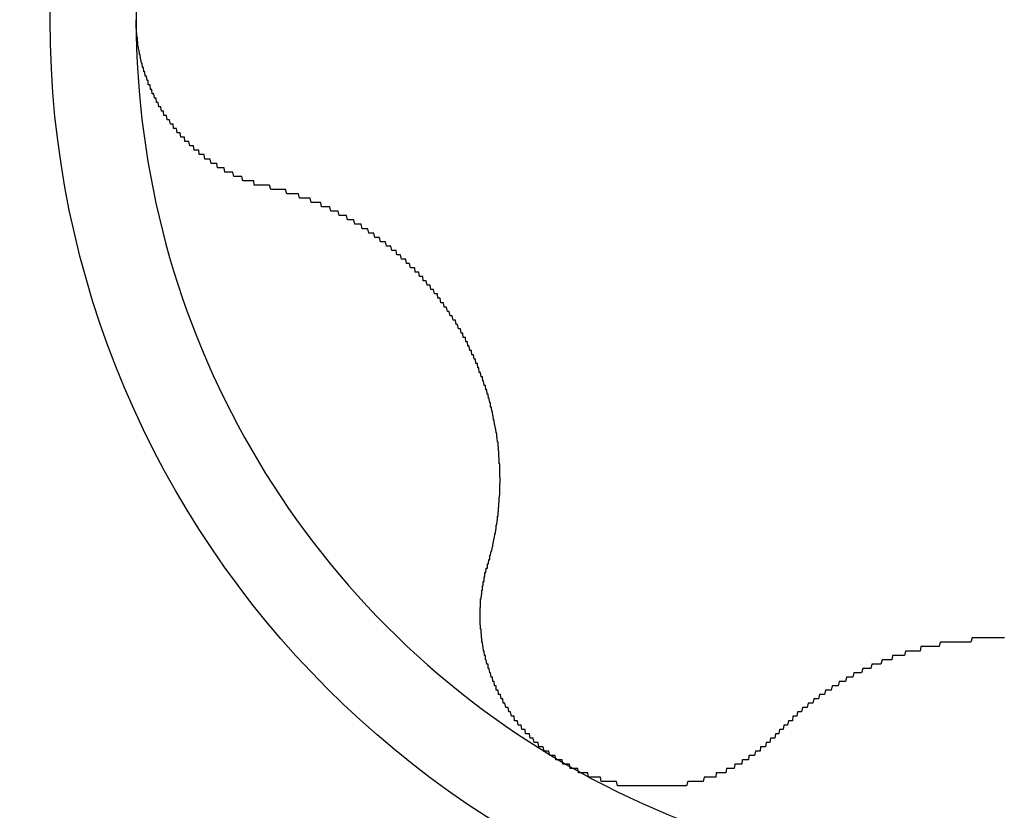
# Model space of a CAD drawing. Extents: x 1107 to 4046, y 937 to 3355.
# Tile 847 of 861: x 3015.56 to 3017.82, y 2739.4 to 2741.21. Entities that reach past the tile are written whole.
import ezdxf

# ---------------------------------------------------------------- set-up
doc = ezdxf.new("R2010")
doc.units = 0
doc.layers.add('KF_VIDA_L___C_LEFT', color=7, linetype='CONTINUOUS')

# ---------------------------------------------------------------- blocks, each defined once
blk = doc.blocks.new('KF_VIDA_L___C_LEFT')
at = {"layer": 'KF_VIDA_L___C_LEFT'}
for points in [[(126.829, 1051.62, 0), (126.827, 1051.62, 0), (126.825, 1051.62, 0), (126.823, 1051.62, 0), (126.821, 1051.62, 0), (126.819, 1051.62, 0), (126.817, 1051.62, 0), (126.815, 1051.62, 0), (126.814, 1051.62, 0), (126.812, 1051.62, 0), (126.81, 1051.62, 0), (126.808, 1051.62, 0), (126.806, 1051.62, 0), (126.804, 1051.62, 0), (126.802, 1051.62, 0), (126.8, 1051.62, 0), (126.798, 1051.62, 0), (126.796, 1051.62, 0), (126.795, 1051.63, 0), (126.793, 1051.63, 0), (126.791, 1051.63, 0), (126.789, 1051.63, 0), (126.787, 1051.63, 0), (126.785, 1051.63, 0), (126.783, 1051.63, 0), (126.781, 1051.63, 0), (126.78, 1051.63, 0), (126.778, 1051.63, 0), (126.776, 1051.63, 0), (126.774, 1051.63, 0), (126.772, 1051.63, 0), (126.77, 1051.63, 0), (126.768, 1051.64, 0), (126.767, 1051.64, 0), (126.765, 1051.64, 0), (126.763, 1051.64, 0), (126.761, 1051.64, 0), (126.759, 1051.64, 0), (126.758, 1051.64, 0), (126.756, 1051.64, 0), (126.754, 1051.64, 0), (126.752, 1051.64, 0), (126.75, 1051.64, 0), (126.749, 1051.64, 0), (126.747, 1051.65, 0), (126.745, 1051.65, 0), (126.743, 1051.65, 0), (126.741, 1051.65, 0), (126.74, 1051.65, 0), (126.738, 1051.65, 0), (126.736, 1051.65, 0), (126.734, 1051.65, 0), (126.733, 1051.65, 0), (126.731, 1051.65, 0), (126.729, 1051.65, 0), (126.727, 1051.66, 0), (126.726, 1051.66, 0), (126.724, 1051.66, 0), (126.722, 1051.66, 0), (126.72, 1051.66, 0), (126.719, 1051.66, 0), (126.717, 1051.66, 0), (126.715, 1051.66, 0), (126.714, 1051.66, 0), (126.712, 1051.66, 0), (126.71, 1051.67, 0), (126.709, 1051.67, 0), (126.707, 1051.67, 0), (126.705, 1051.67, 0), (126.704, 1051.67, 0), (126.702, 1051.67, 0), (126.7, 1051.67, 0), (126.699, 1051.67, 0), (126.697, 1051.67, 0), (126.695, 1051.68, 0), (126.694, 1051.68, 0), (126.692, 1051.68, 0), (126.691, 1051.68, 0), (126.689, 1051.68, 0), (126.687, 1051.68, 0), (126.686, 1051.68, 0), (126.684, 1051.68, 0), (126.683, 1051.68, 0), (126.681, 1051.69, 0), (126.679, 1051.69, 0), (126.678, 1051.69, 0), (126.676, 1051.69, 0), (126.675, 1051.69, 0), (126.673, 1051.69, 0), (126.672, 1051.69, 0), (126.67, 1051.69, 0), (126.669, 1051.7, 0), (126.667, 1051.7, 0), (126.666, 1051.7, 0), (126.664, 1051.7, 0), (126.663, 1051.7, 0), (126.661, 1051.7, 0), (126.66, 1051.7, 0), (126.658, 1051.7, 0), (126.657, 1051.71, 0), (126.655, 1051.71, 0), (126.654, 1051.71, 0), (126.652, 1051.71, 0), (126.651, 1051.71, 0), (126.649, 1051.71, 0), (126.648, 1051.71, 0), (126.646, 1051.72, 0), (126.645, 1051.72, 0), (126.643, 1051.72, 0), (126.642, 1051.72, 0), (126.64, 1051.72, 0), (126.639, 1051.72, 0), (126.637, 1051.72, 0), (126.636, 1051.73, 0), (126.635, 1051.73, 0), (126.633, 1051.73, 0), (126.632, 1051.73, 0), (126.63, 1051.73, 0), (126.629, 1051.73, 0), (126.628, 1051.73, 0), (126.626, 1051.74, 0), (126.625, 1051.74, 0), (126.623, 1051.74, 0), (126.622, 1051.74, 0), (126.621, 1051.74, 0), (126.619, 1051.74, 0), (126.618, 1051.75, 0), (126.617, 1051.75, 0), (126.615, 1051.75, 0), (126.614, 1051.75, 0), (126.613, 1051.75, 0), (126.611, 1051.75, 0), (126.61, 1051.76, 0), (126.609, 1051.76, 0), (126.607, 1051.76, 0), (126.606, 1051.76, 0), (126.605, 1051.76, 0), (126.604, 1051.76, 0), (126.602, 1051.77, 0), (126.601, 1051.77, 0), (126.6, 1051.77, 0), (126.599, 1051.77, 0), (126.597, 1051.77, 0), (126.596, 1051.77, 0), (126.595, 1051.78, 0), (126.594, 1051.78, 0), (126.593, 1051.78, 0), (126.591, 1051.78, 0), (126.59, 1051.78, 0), (126.589, 1051.78, 0), (126.588, 1051.79, 0), (126.587, 1051.79, 0), (126.586, 1051.79, 0), (126.584, 1051.79, 0), (126.583, 1051.79, 0), (126.582, 1051.8, 0), (126.581, 1051.8, 0), (126.58, 1051.8, 0), (126.579, 1051.8, 0), (126.578, 1051.8, 0), (126.577, 1051.8, 0), (126.576, 1051.81, 0), (126.575, 1051.81, 0), (126.574, 1051.81, 0), (126.573, 1051.81, 0), (126.572, 1051.81, 0), (126.571, 1051.82, 0), (126.57, 1051.82, 0), (126.569, 1051.82, 0), (126.568, 1051.82, 0), (126.567, 1051.82, 0), (126.566, 1051.83, 0), (126.565, 1051.83, 0), (126.564, 1051.83, 0), (126.563, 1051.83, 0), (126.562, 1051.83, 0), (126.561, 1051.84, 0), (126.56, 1051.84, 0), (126.559, 1051.84, 0), (126.558, 1051.84, 0), (126.558, 1051.84, 0), (126.557, 1051.85, 0), (126.556, 1051.85, 0), (126.555, 1051.85, 0), (126.554, 1051.85, 0), (126.553, 1051.85, 0), (126.553, 1051.86, 0), (126.552, 1051.86, 0), (126.551, 1051.86, 0), (126.55, 1051.86, 0), (126.55, 1051.86, 0), (126.549, 1051.87, 0), (126.548, 1051.87, 0), (126.547, 1051.87, 0), (126.547, 1051.87, 0), (126.546, 1051.87, 0), (126.545, 1051.88, 0), (126.545, 1051.88, 0), (126.544, 1051.88, 0), (126.543, 1051.88, 0), (126.543, 1051.88, 0), (126.542, 1051.89, 0), (126.541, 1051.89, 0), (126.541, 1051.89, 0), (126.54, 1051.89, 0), (126.54, 1051.89, 0), (126.539, 1051.9, 0), (126.538, 1051.9, 0), (126.538, 1051.9, 0), (126.537, 1051.9, 0), (126.537, 1051.9, 0), (126.536, 1051.91, 0), (126.536, 1051.91, 0), (126.535, 1051.91, 0), (126.535, 1051.91, 0), (126.534, 1051.92, 0), (126.534, 1051.92, 0), (126.533, 1051.92, 0), (126.533, 1051.92, 0), (126.533, 1051.92, 0), (126.532, 1051.93, 0), (126.532, 1051.93, 0), (126.531, 1051.93, 0), (126.531, 1051.93, 0), (126.531, 1051.93, 0), (126.53, 1051.94, 0), (126.53, 1051.94, 0), (126.53, 1051.94, 0), (126.529, 1051.94, 0), (126.529, 1051.94, 0), (126.529, 1051.95, 0), (126.528, 1051.95, 0), (126.528, 1051.95, 0), (126.528, 1051.95, 0), (126.528, 1051.96, 0), (126.527, 1051.96, 0), (126.527, 1051.96, 0), (126.527, 1051.96, 0), (126.527, 1051.96, 0), (126.527, 1051.97, 0), (126.526, 1051.97, 0), (126.526, 1051.97, 0), (126.526, 1051.97, 0), (126.526, 1051.97, 0), (126.526, 1051.98, 0), (126.526, 1051.98, 0), (126.525, 1051.98, 0), (126.525, 1051.98, 0), (126.525, 1051.99, 0), (126.525, 1051.99, 0), (126.525, 1051.99, 0), (126.525, 1051.99, 0), (126.525, 1051.99, 0), (126.525, 1052, 0)], [(127.332, 1050.74, 0), (127.332, 1050.75, 0), (127.333, 1050.75, 0), (127.334, 1050.75, 0), (127.334, 1050.75, 0), (127.335, 1050.76, 0), (127.336, 1050.76, 0), (127.336, 1050.76, 0), (127.337, 1050.76, 0), (127.337, 1050.77, 0), (127.338, 1050.77, 0), (127.339, 1050.77, 0), (127.339, 1050.77, 0), (127.34, 1050.78, 0), (127.34, 1050.78, 0), (127.341, 1050.78, 0), (127.342, 1050.78, 0), (127.342, 1050.78, 0), (127.343, 1050.79, 0), (127.343, 1050.79, 0), (127.344, 1050.79, 0), (127.344, 1050.79, 0), (127.345, 1050.8, 0), (127.345, 1050.8, 0), (127.346, 1050.8, 0), (127.346, 1050.8, 0), (127.347, 1050.81, 0), (127.347, 1050.81, 0), (127.348, 1050.81, 0), (127.348, 1050.81, 0), (127.349, 1050.82, 0), (127.349, 1050.82, 0), (127.349, 1050.82, 0), (127.35, 1050.82, 0), (127.35, 1050.82, 0), (127.351, 1050.83, 0), (127.351, 1050.83, 0), (127.352, 1050.83, 0), (127.352, 1050.83, 0), (127.352, 1050.84, 0), (127.353, 1050.84, 0), (127.353, 1050.84, 0), (127.353, 1050.84, 0), (127.354, 1050.85, 0), (127.354, 1050.85, 0), (127.354, 1050.85, 0), (127.355, 1050.85, 0), (127.355, 1050.86, 0), (127.355, 1050.86, 0), (127.356, 1050.86, 0), (127.356, 1050.86, 0), (127.356, 1050.86, 0), (127.356, 1050.87, 0), (127.357, 1050.87, 0), (127.357, 1050.87, 0), (127.357, 1050.87, 0), (127.357, 1050.88, 0), (127.358, 1050.88, 0), (127.358, 1050.88, 0), (127.358, 1050.88, 0), (127.358, 1050.89, 0), (127.358, 1050.89, 0), (127.359, 1050.89, 0), (127.359, 1050.89, 0), (127.359, 1050.89, 0), (127.359, 1050.9, 0), (127.359, 1050.9, 0), (127.359, 1050.9, 0), (127.359, 1050.9, 0), (127.36, 1050.91, 0), (127.36, 1050.91, 0), (127.36, 1050.91, 0), (127.36, 1050.91, 0), (127.36, 1050.92, 0), (127.36, 1050.92, 0), (127.36, 1050.92, 0), (127.36, 1050.92, 0), (127.36, 1050.93, 0), (127.36, 1050.93, 0), (127.36, 1050.93, 0), (127.36, 1050.93, 0), (127.361, 1050.94, 0), (127.361, 1050.94, 0), (127.361, 1050.94, 0), (127.361, 1050.94, 0), (127.361, 1050.95, 0), (127.361, 1050.95, 0), (127.36, 1050.95, 0), (127.36, 1050.95, 0), (127.36, 1050.95, 0), (127.36, 1050.96, 0), (127.36, 1050.96, 0), (127.36, 1050.96, 0), (127.36, 1050.96, 0), (127.36, 1050.97, 0), (127.36, 1050.97, 0), (127.36, 1050.97, 0), (127.36, 1050.97, 0), (127.36, 1050.98, 0), (127.36, 1050.98, 0), (127.359, 1050.98, 0), (127.359, 1050.98, 0), (127.359, 1050.99, 0), (127.359, 1050.99, 0), (127.359, 1050.99, 0), (127.359, 1050.99, 0), (127.358, 1051, 0), (127.358, 1051, 0), (127.358, 1051, 0), (127.358, 1051.01, 0), (127.357, 1051.01, 0), (127.357, 1051.01, 0), (127.357, 1051.01, 0), (127.357, 1051.02, 0), (127.356, 1051.02, 0), (127.356, 1051.02, 0), (127.356, 1051.02, 0), (127.356, 1051.03, 0), (127.355, 1051.03, 0), (127.355, 1051.03, 0), (127.355, 1051.03, 0), (127.354, 1051.04, 0), (127.354, 1051.04, 0), (127.354, 1051.04, 0), (127.353, 1051.04, 0), (127.353, 1051.05, 0), (127.352, 1051.05, 0), (127.352, 1051.05, 0), (127.352, 1051.05, 0), (127.351, 1051.06, 0), (127.351, 1051.06, 0), (127.35, 1051.06, 0), (127.35, 1051.06, 0), (127.349, 1051.07, 0), (127.349, 1051.07, 0), (127.348, 1051.07, 0), (127.348, 1051.07, 0), (127.347, 1051.08, 0), (127.347, 1051.08, 0), (127.346, 1051.08, 0), (127.346, 1051.08, 0), (127.345, 1051.09, 0), (127.345, 1051.09, 0), (127.344, 1051.09, 0), (127.344, 1051.09, 0), (127.343, 1051.1, 0), (127.343, 1051.1, 0), (127.342, 1051.1, 0), (127.341, 1051.11, 0), (127.341, 1051.11, 0), (127.34, 1051.11, 0), (127.339, 1051.11, 0), (127.339, 1051.12, 0), (127.338, 1051.12, 0), (127.337, 1051.12, 0), (127.337, 1051.12, 0), (127.336, 1051.13, 0), (127.335, 1051.13, 0), (127.335, 1051.13, 0), (127.334, 1051.13, 0), (127.333, 1051.14, 0), (127.332, 1051.14, 0), (127.332, 1051.14, 0), (127.331, 1051.14, 0), (127.33, 1051.15, 0), (127.329, 1051.15, 0), (127.328, 1051.15, 0), (127.328, 1051.15, 0), (127.327, 1051.16, 0), (127.326, 1051.16, 0), (127.325, 1051.16, 0), (127.324, 1051.16, 0), (127.323, 1051.17, 0), (127.323, 1051.17, 0), (127.322, 1051.17, 0), (127.321, 1051.17, 0), (127.32, 1051.18, 0), (127.319, 1051.18, 0), (127.318, 1051.18, 0), (127.317, 1051.18, 0), (127.316, 1051.19, 0), (127.315, 1051.19, 0), (127.314, 1051.19, 0), (127.313, 1051.19, 0), (127.312, 1051.2, 0), (127.311, 1051.2, 0), (127.311, 1051.2, 0), (127.31, 1051.2, 0), (127.309, 1051.21, 0), (127.308, 1051.21, 0), (127.306, 1051.21, 0), (127.305, 1051.21, 0), (127.304, 1051.22, 0), (127.303, 1051.22, 0), (127.302, 1051.22, 0), (127.301, 1051.22, 0), (127.3, 1051.23, 0), (127.299, 1051.23, 0), (127.298, 1051.23, 0), (127.297, 1051.23, 0), (127.296, 1051.23, 0), (127.295, 1051.24, 0), (127.294, 1051.24, 0), (127.293, 1051.24, 0), (127.291, 1051.24, 0), (127.29, 1051.25, 0), (127.289, 1051.25, 0), (127.288, 1051.25, 0), (127.287, 1051.25, 0), (127.286, 1051.26, 0), (127.285, 1051.26, 0), (127.283, 1051.26, 0), (127.282, 1051.26, 0), (127.281, 1051.27, 0), (127.28, 1051.27, 0), (127.279, 1051.27, 0), (127.277, 1051.27, 0), (127.276, 1051.27, 0), (127.275, 1051.28, 0), (127.274, 1051.28, 0), (127.272, 1051.28, 0), (127.271, 1051.28, 0), (127.27, 1051.29, 0), (127.269, 1051.29, 0), (127.267, 1051.29, 0), (127.266, 1051.29, 0), (127.265, 1051.29, 0), (127.263, 1051.3, 0), (127.262, 1051.3, 0), (127.261, 1051.3, 0), (127.26, 1051.3, 0), (127.258, 1051.31, 0), (127.257, 1051.31, 0), (127.255, 1051.31, 0), (127.254, 1051.31, 0), (127.253, 1051.31, 0), (127.251, 1051.32, 0), (127.25, 1051.32, 0), (127.248, 1051.32, 0), (127.247, 1051.32, 0), (127.246, 1051.32, 0), (127.244, 1051.33, 0), (127.243, 1051.33, 0), (127.241, 1051.33, 0), (127.24, 1051.33, 0), (127.238, 1051.34, 0), (127.237, 1051.34, 0), (127.235, 1051.34, 0), (127.234, 1051.34, 0), (127.232, 1051.34, 0), (127.231, 1051.35, 0), (127.229, 1051.35, 0), (127.228, 1051.35, 0), (127.226, 1051.35, 0), (127.225, 1051.35, 0), (127.223, 1051.36, 0), (127.221, 1051.36, 0), (127.22, 1051.36, 0), (127.218, 1051.36, 0), (127.217, 1051.37, 0), (127.215, 1051.37, 0), (127.213, 1051.37, 0), (127.212, 1051.37, 0), (127.21, 1051.37, 0), (127.208, 1051.38, 0), (127.207, 1051.38, 0), (127.205, 1051.38, 0), (127.203, 1051.38, 0), (127.202, 1051.38, 0), (127.2, 1051.39, 0), (127.198, 1051.39, 0), (127.197, 1051.39, 0), (127.195, 1051.39, 0), (127.193, 1051.39, 0), (127.191, 1051.4, 0), (127.19, 1051.4, 0), (127.188, 1051.4, 0), (127.186, 1051.4, 0), (127.184, 1051.4, 0), (127.183, 1051.41, 0), (127.181, 1051.41, 0), (127.179, 1051.41, 0), (127.177, 1051.41, 0), (127.176, 1051.41, 0), (127.174, 1051.42, 0), (127.172, 1051.42, 0), (127.17, 1051.42, 0), (127.168, 1051.42, 0), (127.166, 1051.42, 0), (127.165, 1051.43, 0), (127.163, 1051.43, 0), (127.161, 1051.43, 0), (127.159, 1051.43, 0), (127.157, 1051.43, 0), (127.155, 1051.43, 0), (127.153, 1051.44, 0), (127.151, 1051.44, 0), (127.15, 1051.44, 0), (127.148, 1051.44, 0), (127.146, 1051.44, 0), (127.144, 1051.45, 0), (127.142, 1051.45, 0), (127.14, 1051.45, 0), (127.138, 1051.45, 0), (127.136, 1051.45, 0), (127.134, 1051.45, 0), (127.132, 1051.46, 0), (127.13, 1051.46, 0), (127.128, 1051.46, 0), (127.126, 1051.46, 0), (127.124, 1051.46, 0), (127.122, 1051.47, 0), (127.12, 1051.47, 0), (127.118, 1051.47, 0), (127.116, 1051.47, 0), (127.114, 1051.47, 0), (127.112, 1051.47, 0), (127.11, 1051.48, 0), (127.108, 1051.48, 0), (127.106, 1051.48, 0), (127.104, 1051.48, 0), (127.102, 1051.48, 0), (127.1, 1051.48, 0), (127.098, 1051.49, 0), (127.096, 1051.49, 0), (127.094, 1051.49, 0), (127.092, 1051.49, 0), (127.09, 1051.49, 0), (127.088, 1051.49, 0), (127.086, 1051.49, 0), (127.084, 1051.5, 0), (127.082, 1051.5, 0), (127.08, 1051.5, 0), (127.078, 1051.5, 0), (127.076, 1051.5, 0), (127.073, 1051.5, 0), (127.071, 1051.51, 0), (127.069, 1051.51, 0), (127.067, 1051.51, 0), (127.065, 1051.51, 0), (127.063, 1051.51, 0), (127.061, 1051.51, 0), (127.059, 1051.51, 0), (127.057, 1051.52, 0), (127.055, 1051.52, 0), (127.053, 1051.52, 0), (127.05, 1051.52, 0), (127.048, 1051.52, 0), (127.046, 1051.52, 0), (127.044, 1051.52, 0), (127.042, 1051.53, 0), (127.04, 1051.53, 0), (127.038, 1051.53, 0), (127.036, 1051.53, 0), (127.034, 1051.53, 0), (127.031, 1051.53, 0), (127.029, 1051.53, 0), (127.027, 1051.53, 0), (127.025, 1051.54, 0), (127.023, 1051.54, 0), (127.021, 1051.54, 0), (127.019, 1051.54, 0), (127.017, 1051.54, 0), (127.015, 1051.54, 0), (127.012, 1051.54, 0), (127.01, 1051.54, 0), (127.008, 1051.55, 0), (127.006, 1051.55, 0), (127.004, 1051.55, 0), (127.002, 1051.55, 0), (127, 1051.55, 0), (126.998, 1051.55, 0), (126.996, 1051.55, 0), (126.993, 1051.55, 0), (126.991, 1051.55, 0), (126.989, 1051.56, 0), (126.987, 1051.56, 0), (126.985, 1051.56, 0), (126.983, 1051.56, 0), (126.981, 1051.56, 0), (126.979, 1051.56, 0), (126.977, 1051.56, 0), (126.975, 1051.56, 0), (126.972, 1051.56, 0), (126.97, 1051.57, 0), (126.968, 1051.57, 0), (126.966, 1051.57, 0), (126.964, 1051.57, 0), (126.962, 1051.57, 0), (126.96, 1051.57, 0), (126.958, 1051.57, 0), (126.955, 1051.57, 0), (126.953, 1051.57, 0), (126.951, 1051.57, 0), (126.949, 1051.58, 0), (126.947, 1051.58, 0), (126.945, 1051.58, 0), (126.942, 1051.58, 0), (126.94, 1051.58, 0), (126.938, 1051.58, 0), (126.936, 1051.58, 0), (126.934, 1051.58, 0), (126.932, 1051.58, 0), (126.929, 1051.58, 0), (126.927, 1051.58, 0), (126.925, 1051.59, 0), (126.923, 1051.59, 0), (126.921, 1051.59, 0), (126.918, 1051.59, 0), (126.916, 1051.59, 0), (126.914, 1051.59, 0), (126.912, 1051.59, 0), (126.909, 1051.59, 0), (126.907, 1051.59, 0), (126.905, 1051.59, 0), (126.903, 1051.59, 0), (126.9, 1051.59, 0), (126.898, 1051.6, 0), (126.896, 1051.6, 0), (126.894, 1051.6, 0), (126.891, 1051.6, 0), (126.889, 1051.6, 0), (126.887, 1051.6, 0), (126.884, 1051.6, 0), (126.882, 1051.6, 0), (126.88, 1051.6, 0), (126.878, 1051.6, 0), (126.875, 1051.6, 0), (126.873, 1051.6, 0), (126.871, 1051.6, 0), (126.868, 1051.61, 0), (126.866, 1051.61, 0), (126.864, 1051.61, 0), (126.861, 1051.61, 0), (126.859, 1051.61, 0), (126.857, 1051.61, 0), (126.855, 1051.61, 0), (126.852, 1051.61, 0), (126.85, 1051.61, 0), (126.848, 1051.61, 0), (126.845, 1051.61, 0), (126.843, 1051.61, 0), (126.841, 1051.61, 0), (126.838, 1051.61, 0), (126.836, 1051.61, 0), (126.834, 1051.61, 0), (126.831, 1051.62, 0), (126.829, 1051.62, 0)], [(127.513, 1050.29, 0), (127.511, 1050.29, 0), (127.509, 1050.29, 0), (127.507, 1050.29, 0), (127.505, 1050.29, 0), (127.503, 1050.3, 0), (127.502, 1050.3, 0), (127.5, 1050.3, 0), (127.498, 1050.3, 0), (127.496, 1050.3, 0), (127.494, 1050.3, 0), (127.493, 1050.3, 0), (127.491, 1050.3, 0), (127.489, 1050.3, 0), (127.487, 1050.31, 0), (127.486, 1050.31, 0), (127.484, 1050.31, 0), (127.482, 1050.31, 0), (127.48, 1050.31, 0), (127.479, 1050.31, 0), (127.477, 1050.31, 0), (127.475, 1050.31, 0), (127.473, 1050.32, 0), (127.472, 1050.32, 0), (127.47, 1050.32, 0), (127.468, 1050.32, 0), (127.467, 1050.32, 0), (127.465, 1050.32, 0), (127.463, 1050.32, 0), (127.462, 1050.32, 0), (127.46, 1050.33, 0), (127.458, 1050.33, 0), (127.457, 1050.33, 0), (127.455, 1050.33, 0), (127.453, 1050.33, 0), (127.452, 1050.33, 0), (127.45, 1050.33, 0), (127.448, 1050.34, 0), (127.447, 1050.34, 0), (127.445, 1050.34, 0), (127.444, 1050.34, 0), (127.442, 1050.34, 0), (127.441, 1050.34, 0), (127.439, 1050.34, 0), (127.437, 1050.35, 0), (127.436, 1050.35, 0), (127.434, 1050.35, 0), (127.433, 1050.35, 0), (127.431, 1050.35, 0), (127.43, 1050.35, 0), (127.428, 1050.36, 0), (127.427, 1050.36, 0), (127.425, 1050.36, 0), (127.424, 1050.36, 0), (127.422, 1050.36, 0), (127.421, 1050.36, 0), (127.419, 1050.36, 0), (127.418, 1050.37, 0), (127.416, 1050.37, 0), (127.415, 1050.37, 0), (127.413, 1050.37, 0), (127.412, 1050.37, 0), (127.411, 1050.37, 0), (127.409, 1050.38, 0), (127.408, 1050.38, 0), (127.406, 1050.38, 0), (127.405, 1050.38, 0), (127.404, 1050.38, 0), (127.402, 1050.38, 0), (127.401, 1050.39, 0), (127.399, 1050.39, 0), (127.398, 1050.39, 0), (127.397, 1050.39, 0), (127.396, 1050.39, 0), (127.394, 1050.39, 0), (127.393, 1050.4, 0), (127.392, 1050.4, 0), (127.39, 1050.4, 0), (127.389, 1050.4, 0), (127.388, 1050.4, 0), (127.387, 1050.4, 0), (127.385, 1050.41, 0), (127.384, 1050.41, 0), (127.383, 1050.41, 0), (127.382, 1050.41, 0), (127.381, 1050.41, 0), (127.379, 1050.42, 0), (127.378, 1050.42, 0), (127.377, 1050.42, 0), (127.376, 1050.42, 0), (127.375, 1050.42, 0), (127.374, 1050.42, 0), (127.372, 1050.43, 0), (127.371, 1050.43, 0), (127.37, 1050.43, 0), (127.369, 1050.43, 0), (127.368, 1050.43, 0), (127.367, 1050.44, 0), (127.366, 1050.44, 0), (127.365, 1050.44, 0), (127.364, 1050.44, 0), (127.363, 1050.44, 0), (127.362, 1050.45, 0), (127.361, 1050.45, 0), (127.36, 1050.45, 0), (127.359, 1050.45, 0), (127.358, 1050.45, 0), (127.357, 1050.45, 0), (127.356, 1050.46, 0), (127.355, 1050.46, 0), (127.354, 1050.46, 0), (127.353, 1050.46, 0), (127.352, 1050.46, 0), (127.352, 1050.47, 0), (127.351, 1050.47, 0), (127.35, 1050.47, 0), (127.349, 1050.47, 0), (127.348, 1050.47, 0), (127.347, 1050.48, 0), (127.346, 1050.48, 0), (127.346, 1050.48, 0), (127.345, 1050.48, 0), (127.344, 1050.48, 0), (127.343, 1050.49, 0), (127.342, 1050.49, 0), (127.342, 1050.49, 0), (127.341, 1050.49, 0), (127.34, 1050.49, 0), (127.339, 1050.5, 0), (127.339, 1050.5, 0), (127.338, 1050.5, 0), (127.337, 1050.5, 0), (127.337, 1050.5, 0), (127.336, 1050.51, 0), (127.335, 1050.51, 0), (127.335, 1050.51, 0), (127.334, 1050.51, 0), (127.333, 1050.51, 0), (127.333, 1050.52, 0), (127.332, 1050.52, 0), (127.332, 1050.52, 0), (127.331, 1050.52, 0), (127.33, 1050.52, 0), (127.33, 1050.52, 0), (127.329, 1050.53, 0), (127.329, 1050.53, 0), (127.328, 1050.53, 0), (127.328, 1050.53, 0), (127.327, 1050.53, 0), (127.327, 1050.54, 0), (127.326, 1050.54, 0), (127.326, 1050.54, 0), (127.325, 1050.54, 0), (127.325, 1050.54, 0), (127.324, 1050.55, 0), (127.324, 1050.55, 0), (127.323, 1050.55, 0), (127.323, 1050.55, 0), (127.323, 1050.55, 0), (127.322, 1050.56, 0), (127.322, 1050.56, 0), (127.321, 1050.56, 0), (127.321, 1050.56, 0), (127.321, 1050.56, 0), (127.32, 1050.57, 0), (127.32, 1050.57, 0), (127.32, 1050.57, 0), (127.32, 1050.57, 0), (127.319, 1050.57, 0), (127.319, 1050.58, 0), (127.319, 1050.58, 0), (127.318, 1050.58, 0), (127.318, 1050.58, 0), (127.318, 1050.58, 0), (127.318, 1050.59, 0), (127.317, 1050.59, 0), (127.317, 1050.59, 0), (127.317, 1050.59, 0), (127.317, 1050.59, 0), (127.317, 1050.6, 0), (127.316, 1050.6, 0), (127.316, 1050.6, 0), (127.316, 1050.6, 0), (127.316, 1050.6, 0), (127.316, 1050.61, 0), (127.316, 1050.61, 0), (127.316, 1050.61, 0), (127.316, 1050.61, 0), (127.315, 1050.61, 0), (127.315, 1050.62, 0), (127.315, 1050.62, 0), (127.315, 1050.62, 0), (127.315, 1050.62, 0), (127.315, 1050.62, 0), (127.315, 1050.63, 0), (127.315, 1050.63, 0), (127.315, 1050.63, 0), (127.315, 1050.63, 0), (127.315, 1050.63, 0), (127.315, 1050.64, 0), (127.315, 1050.64, 0), (127.315, 1050.64, 0), (127.315, 1050.64, 0), (127.315, 1050.64, 0), (127.315, 1050.65, 0), (127.315, 1050.65, 0), (127.315, 1050.65, 0), (127.316, 1050.65, 0), (127.316, 1050.65, 0), (127.316, 1050.66, 0), (127.316, 1050.66, 0), (127.316, 1050.66, 0), (127.316, 1050.66, 0), (127.316, 1050.66, 0), (127.316, 1050.67, 0), (127.317, 1050.67, 0), (127.317, 1050.67, 0), (127.317, 1050.67, 0), (127.317, 1050.67, 0), (127.317, 1050.67, 0), (127.318, 1050.68, 0), (127.318, 1050.68, 0), (127.318, 1050.68, 0), (127.318, 1050.68, 0), (127.319, 1050.68, 0), (127.319, 1050.69, 0), (127.319, 1050.69, 0), (127.32, 1050.69, 0), (127.32, 1050.69, 0), (127.32, 1050.69, 0), (127.32, 1050.7, 0), (127.321, 1050.7, 0), (127.321, 1050.7, 0), (127.321, 1050.7, 0), (127.322, 1050.7, 0), (127.322, 1050.71, 0), (127.323, 1050.71, 0), (127.323, 1050.71, 0), (127.323, 1050.71, 0), (127.324, 1050.71, 0), (127.324, 1050.72, 0), (127.325, 1050.72, 0), (127.325, 1050.72, 0), (127.325, 1050.72, 0), (127.326, 1050.72, 0), (127.326, 1050.73, 0), (127.327, 1050.73, 0), (127.327, 1050.73, 0), (127.328, 1050.73, 0), (127.328, 1050.73, 0), (127.329, 1050.74, 0), (127.329, 1050.74, 0), (127.33, 1050.74, 0), (127.33, 1050.74, 0), (127.331, 1050.74, 0), (127.332, 1050.74, 0)], [(128.519, 1050.58, 0), (128.517, 1050.58, 0), (128.514, 1050.58, 0), (128.511, 1050.58, 0), (128.509, 1050.58, 0), (128.506, 1050.58, 0), (128.504, 1050.58, 0), (128.501, 1050.58, 0), (128.499, 1050.58, 0), (128.496, 1050.58, 0), (128.494, 1050.58, 0), (128.491, 1050.58, 0), (128.489, 1050.58, 0), (128.486, 1050.58, 0), (128.483, 1050.58, 0), (128.481, 1050.58, 0), (128.478, 1050.58, 0), (128.476, 1050.58, 0), (128.473, 1050.58, 0), (128.471, 1050.58, 0), (128.468, 1050.58, 0), (128.465, 1050.58, 0), (128.463, 1050.58, 0), (128.46, 1050.58, 0), (128.458, 1050.58, 0), (128.455, 1050.58, 0), (128.452, 1050.58, 0), (128.45, 1050.58, 0), (128.447, 1050.58, 0), (128.445, 1050.58, 0), (128.442, 1050.57, 0), (128.439, 1050.57, 0), (128.437, 1050.57, 0), (128.434, 1050.57, 0), (128.432, 1050.57, 0), (128.429, 1050.57, 0), (128.426, 1050.57, 0), (128.424, 1050.57, 0), (128.421, 1050.57, 0), (128.419, 1050.57, 0), (128.416, 1050.57, 0), (128.413, 1050.57, 0), (128.411, 1050.57, 0), (128.408, 1050.57, 0), (128.405, 1050.57, 0), (128.403, 1050.57, 0), (128.4, 1050.57, 0), (128.398, 1050.57, 0), (128.395, 1050.57, 0), (128.392, 1050.57, 0), (128.39, 1050.57, 0), (128.387, 1050.57, 0), (128.385, 1050.57, 0), (128.382, 1050.57, 0), (128.379, 1050.57, 0), (128.377, 1050.57, 0), (128.374, 1050.57, 0), (128.371, 1050.57, 0), (128.369, 1050.56, 0), (128.366, 1050.56, 0), (128.364, 1050.56, 0), (128.361, 1050.56, 0), (128.358, 1050.56, 0), (128.356, 1050.56, 0), (128.353, 1050.56, 0), (128.351, 1050.56, 0), (128.348, 1050.56, 0), (128.345, 1050.56, 0), (128.343, 1050.56, 0), (128.34, 1050.56, 0), (128.338, 1050.56, 0), (128.335, 1050.56, 0), (128.333, 1050.56, 0), (128.33, 1050.56, 0), (128.327, 1050.56, 0), (128.325, 1050.55, 0), (128.322, 1050.55, 0), (128.32, 1050.55, 0), (128.317, 1050.55, 0), (128.315, 1050.55, 0), (128.312, 1050.55, 0), (128.31, 1050.55, 0), (128.307, 1050.55, 0), (128.304, 1050.55, 0), (128.302, 1050.55, 0), (128.299, 1050.55, 0), (128.297, 1050.55, 0), (128.294, 1050.55, 0), (128.292, 1050.55, 0), (128.289, 1050.54, 0), (128.287, 1050.54, 0), (128.284, 1050.54, 0), (128.282, 1050.54, 0), (128.279, 1050.54, 0), (128.277, 1050.54, 0), (128.274, 1050.54, 0), (128.272, 1050.54, 0), (128.269, 1050.54, 0), (128.267, 1050.54, 0), (128.264, 1050.54, 0), (128.262, 1050.54, 0), (128.26, 1050.53, 0), (128.257, 1050.53, 0), (128.255, 1050.53, 0), (128.252, 1050.53, 0), (128.25, 1050.53, 0), (128.247, 1050.53, 0), (128.245, 1050.53, 0), (128.243, 1050.53, 0), (128.24, 1050.53, 0), (128.238, 1050.53, 0), (128.235, 1050.52, 0), (128.233, 1050.52, 0), (128.231, 1050.52, 0), (128.228, 1050.52, 0), (128.226, 1050.52, 0), (128.224, 1050.52, 0), (128.221, 1050.52, 0), (128.219, 1050.52, 0), (128.217, 1050.52, 0), (128.214, 1050.52, 0), (128.212, 1050.51, 0), (128.21, 1050.51, 0), (128.207, 1050.51, 0), (128.205, 1050.51, 0), (128.203, 1050.51, 0), (128.2, 1050.51, 0), (128.198, 1050.51, 0), (128.196, 1050.51, 0), (128.194, 1050.51, 0), (128.191, 1050.5, 0), (128.189, 1050.5, 0), (128.187, 1050.5, 0), (128.185, 1050.5, 0), (128.182, 1050.5, 0), (128.18, 1050.5, 0), (128.178, 1050.5, 0), (128.176, 1050.5, 0), (128.173, 1050.5, 0), (128.171, 1050.49, 0), (128.169, 1050.49, 0), (128.167, 1050.49, 0), (128.165, 1050.49, 0), (128.163, 1050.49, 0), (128.16, 1050.49, 0), (128.158, 1050.49, 0), (128.156, 1050.49, 0), (128.154, 1050.48, 0), (128.152, 1050.48, 0), (128.15, 1050.48, 0), (128.148, 1050.48, 0), (128.146, 1050.48, 0), (128.144, 1050.48, 0), (128.142, 1050.48, 0), (128.139, 1050.48, 0), (128.137, 1050.47, 0), (128.135, 1050.47, 0), (128.133, 1050.47, 0), (128.131, 1050.47, 0), (128.129, 1050.47, 0), (128.127, 1050.47, 0), (128.125, 1050.47, 0), (128.123, 1050.47, 0), (128.121, 1050.46, 0), (128.119, 1050.46, 0), (128.117, 1050.46, 0), (128.115, 1050.46, 0), (128.114, 1050.46, 0), (128.112, 1050.46, 0), (128.11, 1050.46, 0), (128.108, 1050.46, 0), (128.106, 1050.45, 0), (128.104, 1050.45, 0), (128.102, 1050.45, 0), (128.1, 1050.45, 0), (128.098, 1050.45, 0), (128.096, 1050.45, 0), (128.094, 1050.45, 0), (128.092, 1050.44, 0), (128.09, 1050.44, 0), (128.089, 1050.44, 0), (128.087, 1050.44, 0), (128.085, 1050.44, 0), (128.083, 1050.44, 0), (128.081, 1050.44, 0), (128.079, 1050.43, 0), (128.077, 1050.43, 0), (128.075, 1050.43, 0), (128.073, 1050.43, 0), (128.072, 1050.43, 0), (128.07, 1050.43, 0), (128.068, 1050.43, 0), (128.066, 1050.42, 0), (128.064, 1050.42, 0), (128.062, 1050.42, 0), (128.06, 1050.42, 0), (128.059, 1050.42, 0), (128.057, 1050.42, 0), (128.055, 1050.42, 0), (128.053, 1050.41, 0), (128.051, 1050.41, 0), (128.049, 1050.41, 0), (128.048, 1050.41, 0), (128.046, 1050.41, 0), (128.044, 1050.41, 0), (128.042, 1050.4, 0), (128.04, 1050.4, 0), (128.039, 1050.4, 0), (128.037, 1050.4, 0), (128.035, 1050.4, 0), (128.033, 1050.4, 0), (128.032, 1050.39, 0), (128.03, 1050.39, 0), (128.028, 1050.39, 0), (128.026, 1050.39, 0), (128.025, 1050.39, 0), (128.023, 1050.39, 0), (128.021, 1050.38, 0), (128.019, 1050.38, 0), (128.018, 1050.38, 0), (128.016, 1050.38, 0), (128.014, 1050.38, 0), (128.012, 1050.38, 0), (128.011, 1050.37, 0), (128.009, 1050.37, 0), (128.007, 1050.37, 0), (128.006, 1050.37, 0), (128.004, 1050.37, 0), (128.002, 1050.37, 0), (128.001, 1050.36, 0), (127.999, 1050.36, 0), (127.997, 1050.36, 0)], [(127.997, 1050.36, 0), (127.996, 1050.36, 0), (127.995, 1050.36, 0), (127.993, 1050.36, 0), (127.992, 1050.35, 0), (127.99, 1050.35, 0), (127.989, 1050.35, 0), (127.988, 1050.35, 0), (127.986, 1050.35, 0), (127.985, 1050.35, 0), (127.983, 1050.35, 0), (127.982, 1050.35, 0), (127.98, 1050.34, 0), (127.979, 1050.34, 0), (127.978, 1050.34, 0), (127.976, 1050.34, 0), (127.975, 1050.34, 0), (127.973, 1050.34, 0), (127.972, 1050.34, 0), (127.97, 1050.33, 0), (127.969, 1050.33, 0), (127.967, 1050.33, 0), (127.966, 1050.33, 0), (127.964, 1050.33, 0), (127.963, 1050.33, 0), (127.961, 1050.33, 0), (127.959, 1050.33, 0), (127.958, 1050.32, 0), (127.956, 1050.32, 0), (127.955, 1050.32, 0), (127.953, 1050.32, 0), (127.952, 1050.32, 0), (127.95, 1050.32, 0), (127.948, 1050.32, 0), (127.947, 1050.32, 0), (127.945, 1050.31, 0), (127.944, 1050.31, 0), (127.942, 1050.31, 0), (127.94, 1050.31, 0), (127.939, 1050.31, 0), (127.937, 1050.31, 0), (127.936, 1050.31, 0), (127.934, 1050.31, 0), (127.932, 1050.31, 0), (127.931, 1050.3, 0), (127.929, 1050.3, 0), (127.927, 1050.3, 0), (127.926, 1050.3, 0), (127.924, 1050.3, 0), (127.922, 1050.3, 0), (127.921, 1050.3, 0), (127.919, 1050.3, 0), (127.917, 1050.3, 0), (127.916, 1050.29, 0), (127.914, 1050.29, 0), (127.912, 1050.29, 0), (127.911, 1050.29, 0), (127.909, 1050.29, 0), (127.907, 1050.29, 0), (127.905, 1050.29, 0), (127.904, 1050.29, 0), (127.902, 1050.29, 0), (127.9, 1050.29, 0), (127.898, 1050.28, 0), (127.897, 1050.28, 0), (127.895, 1050.28, 0), (127.893, 1050.28, 0), (127.891, 1050.28, 0), (127.89, 1050.28, 0), (127.888, 1050.28, 0), (127.886, 1050.28, 0), (127.884, 1050.28, 0), (127.883, 1050.28, 0), (127.881, 1050.28, 0), (127.879, 1050.27, 0), (127.877, 1050.27, 0), (127.875, 1050.27, 0), (127.874, 1050.27, 0), (127.872, 1050.27, 0), (127.87, 1050.27, 0), (127.868, 1050.27, 0), (127.866, 1050.27, 0), (127.865, 1050.27, 0), (127.863, 1050.27, 0), (127.861, 1050.27, 0), (127.859, 1050.27, 0), (127.857, 1050.27, 0), (127.856, 1050.26, 0), (127.854, 1050.26, 0), (127.852, 1050.26, 0), (127.85, 1050.26, 0), (127.848, 1050.26, 0), (127.846, 1050.26, 0), (127.844, 1050.26, 0), (127.843, 1050.26, 0), (127.841, 1050.26, 0), (127.839, 1050.26, 0), (127.837, 1050.26, 0), (127.835, 1050.26, 0), (127.833, 1050.26, 0), (127.831, 1050.26, 0), (127.829, 1050.26, 0), (127.827, 1050.25, 0), (127.825, 1050.25, 0), (127.823, 1050.25, 0), (127.821, 1050.25, 0), (127.819, 1050.25, 0), (127.818, 1050.25, 0), (127.816, 1050.25, 0), (127.814, 1050.25, 0), (127.812, 1050.25, 0), (127.81, 1050.25, 0), (127.808, 1050.25, 0), (127.806, 1050.25, 0), (127.804, 1050.25, 0), (127.802, 1050.25, 0), (127.8, 1050.25, 0), (127.798, 1050.25, 0), (127.796, 1050.25, 0), (127.794, 1050.25, 0), (127.792, 1050.25, 0), (127.789, 1050.24, 0), (127.787, 1050.24, 0), (127.785, 1050.24, 0), (127.783, 1050.24, 0), (127.781, 1050.24, 0), (127.779, 1050.24, 0), (127.777, 1050.24, 0), (127.775, 1050.24, 0), (127.773, 1050.24, 0), (127.771, 1050.24, 0), (127.769, 1050.24, 0), (127.767, 1050.24, 0), (127.765, 1050.24, 0), (127.763, 1050.24, 0), (127.761, 1050.24, 0), (127.758, 1050.24, 0), (127.756, 1050.24, 0), (127.754, 1050.24, 0), (127.752, 1050.24, 0), (127.75, 1050.24, 0), (127.748, 1050.24, 0), (127.746, 1050.24, 0), (127.744, 1050.24, 0), (127.742, 1050.24, 0), (127.74, 1050.24, 0), (127.737, 1050.24, 0), (127.735, 1050.24, 0), (127.733, 1050.24, 0), (127.731, 1050.24, 0), (127.729, 1050.24, 0), (127.727, 1050.24, 0), (127.725, 1050.24, 0), (127.722, 1050.24, 0), (127.72, 1050.24, 0), (127.718, 1050.24, 0), (127.716, 1050.24, 0), (127.714, 1050.24, 0), (127.712, 1050.24, 0), (127.71, 1050.24, 0), (127.708, 1050.24, 0), (127.705, 1050.24, 0), (127.703, 1050.24, 0), (127.701, 1050.24, 0), (127.699, 1050.24, 0), (127.697, 1050.24, 0), (127.695, 1050.24, 0), (127.693, 1050.24, 0), (127.69, 1050.24, 0), (127.688, 1050.24, 0), (127.686, 1050.24, 0), (127.684, 1050.24, 0), (127.682, 1050.24, 0), (127.68, 1050.24, 0), (127.677, 1050.24, 0), (127.675, 1050.24, 0), (127.673, 1050.24, 0), (127.671, 1050.24, 0), (127.669, 1050.24, 0), (127.667, 1050.24, 0), (127.665, 1050.24, 0), (127.662, 1050.24, 0), (127.66, 1050.24, 0), (127.658, 1050.24, 0), (127.656, 1050.24, 0), (127.654, 1050.24, 0), (127.652, 1050.24, 0), (127.65, 1050.24, 0), (127.647, 1050.24, 0), (127.645, 1050.24, 0), (127.643, 1050.24, 0), (127.641, 1050.24, 0), (127.639, 1050.24, 0), (127.637, 1050.24, 0), (127.635, 1050.24, 0), (127.633, 1050.24, 0), (127.63, 1050.24, 0), (127.628, 1050.25, 0), (127.626, 1050.25, 0), (127.624, 1050.25, 0), (127.622, 1050.25, 0), (127.62, 1050.25, 0), (127.618, 1050.25, 0), (127.616, 1050.25, 0), (127.614, 1050.25, 0), (127.611, 1050.25, 0), (127.609, 1050.25, 0), (127.607, 1050.25, 0), (127.605, 1050.25, 0), (127.603, 1050.25, 0), (127.601, 1050.25, 0), (127.599, 1050.25, 0), (127.597, 1050.25, 0), (127.595, 1050.25, 0), (127.593, 1050.25, 0), (127.591, 1050.26, 0), (127.589, 1050.26, 0), (127.587, 1050.26, 0), (127.585, 1050.26, 0), (127.582, 1050.26, 0), (127.58, 1050.26, 0), (127.578, 1050.26, 0), (127.576, 1050.26, 0), (127.574, 1050.26, 0), (127.572, 1050.26, 0), (127.57, 1050.26, 0), (127.568, 1050.26, 0), (127.566, 1050.26, 0), (127.564, 1050.26, 0), (127.562, 1050.27, 0), (127.56, 1050.27, 0), (127.558, 1050.27, 0), (127.556, 1050.27, 0), (127.554, 1050.27, 0), (127.552, 1050.27, 0), (127.55, 1050.27, 0), (127.548, 1050.27, 0), (127.547, 1050.27, 0), (127.545, 1050.27, 0), (127.543, 1050.27, 0), (127.541, 1050.27, 0), (127.539, 1050.28, 0), (127.537, 1050.28, 0), (127.535, 1050.28, 0), (127.533, 1050.28, 0), (127.531, 1050.28, 0), (127.529, 1050.28, 0), (127.527, 1050.28, 0), (127.525, 1050.28, 0), (127.524, 1050.28, 0), (127.522, 1050.28, 0), (127.52, 1050.29, 0), (127.518, 1050.29, 0), (127.516, 1050.29, 0), (127.514, 1050.29, 0), (127.513, 1050.29, 0)]]:
    blk.add_polyline3d(points, dxfattribs=at)
for radius in [4.7, 3.6, 2.1725]:
    blk.add_circle((128.5, 1052), radius, dxfattribs=at)
for start, end in [(120, 180), (180, 240), (240, 300)]:
    blk.add_arc((128.5, 1052), 1.975, start, end, dxfattribs=at)

msp = doc.modelspace()

# ---------------------------------------------------------------- block references
at = {"layer": 'KF_VIDA_L___C_LEFT'}
msp.add_blockref('KF_VIDA_L___C_LEFT', (2889.3036, 1689.2132), dxfattribs=at)

doc.saveas('drawing.dxf')
